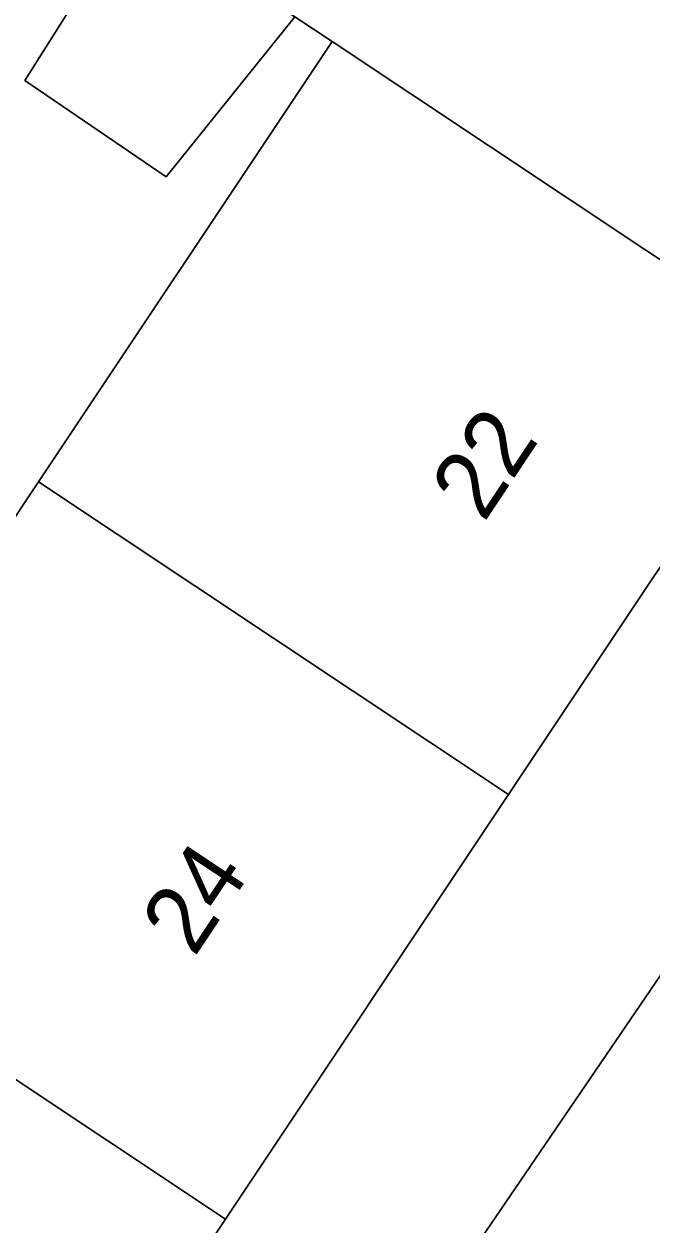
# Model space of a CAD drawing. Extents: x 160102 to 160934, y 382045 to 382923.
# Drawn here: x 160776.13 to 160785.39, y 382761.64 to 382779.35 of the extents above; entities that cross this region are included whole.
import ezdxf

# ---------------------------------------------------------------- set-up
doc = ezdxf.new("R2010")
doc.units = 0
for name, color, linetype in [('IMGEO_Erf', 7, 'Continuous'), ('IMGEO_Pand', 7, 'Continuous'), ('IMGEO_Pand_nummerreeks', 7, 'Continuous'), ('IMGEO_Rijbaan_lokaal_open', 7, 'Continuous'), ('IMGEO_Voetpad_open', 7, 'Continuous')]:
    doc.layers.add(name, color=color, linetype=linetype)

msp = doc.modelspace()

# ---------------------------------------------------------------- linework, layer by layer
at = {"layer": 'IMGEO_Erf'}
msp.add_lwpolyline([(160766.163, 382757.303), (160767.86, 382759.851), (160770.59, 382763.951), (160766.68, 382766.555), (160768.264, 382768.933), (160769.763, 382767.935), (160771.306, 382770.252), (160773.718, 382768.646), (160776.345, 382772.591), (160780.447, 382778.75), (160780.671, 382779.086), (160780.12, 382779.453), (160778.224, 382777.089), (160776.143, 382778.51), (160777.751, 382781.061)], dxfattribs=at)
at = {"layer": 'IMGEO_Pand'}
for points in [[(160782.139, 382787.59), (160779.207, 382784.465), (160781.695, 382782.046), (160779.547, 382779.834), (160780.12, 382779.453), (160780.671, 382779.086), (160787.602, 382774.477), (160790.752, 382779.206)], [(160780.12, 382779.453), (160779.547, 382779.834), (160777.751, 382781.061), (160776.143, 382778.51), (160778.224, 382777.089)], [(160780.671, 382779.086), (160780.447, 382778.75), (160776.345, 382772.591), (160783.273, 382767.977), (160787.602, 382774.477)], [(160783.273, 382767.977), (160776.345, 382772.591), (160773.718, 382768.646), (160771.306, 382770.252), (160769.763, 382767.935), (160772.174, 382766.329), (160779.102, 382761.715)], [(160779.102, 382761.715), (160772.174, 382766.329), (160769.763, 382767.935), (160768.264, 382768.933), (160766.68, 382766.555), (160770.59, 382763.951), (160767.86, 382759.851), (160774.788, 382755.238)]]:
    msp.add_lwpolyline(points, close=True, dxfattribs=at)
at = {"layer": 'IMGEO_Rijbaan_lokaal_open'}
msp.add_lwpolyline([(160785.657, 382765.522), (160782.348, 382760.666), (160785.357, 382758.64), (160785.579, 382758.973), (160785.765, 382759.25), (160787.333, 382759.812), (160790.619, 382764.66), (160787.679, 382766.661)], dxfattribs=at)
at = {"layer": 'IMGEO_Voetpad_open'}
for points in [[(160755.201, 382813.811), (160760.532, 382808.621), (160765.853, 382803.442), (160771.511, 382797.936), (160776.73, 382792.855), (160782.139, 382787.59), (160790.752, 382779.206), (160787.602, 382774.477), (160783.273, 382767.977), (160779.102, 382761.715), (160774.788, 382755.238), (160771.299, 382750), (160770.756, 382749.184), (160768.887, 382749.3), (160772.432, 382746.129), (160772.551, 382746.303)], [(160780.633, 382758.167), (160782.348, 382760.666), (160785.657, 382765.522)]]:
    msp.add_lwpolyline(points, dxfattribs=at)

# ---------------------------------------------------------------- texts
at = {"layer": 'IMGEO_Pand_nummerreeks'}
for s, rotation, p in [('22', 56.3332, (160782.909, 382771.977)), ('24', 56.3347, (160778.64, 382765.566))]:
    msp.add_text(s, height=1, rotation=rotation, dxfattribs=at).set_placement(p)

doc.saveas('drawing.dxf')
